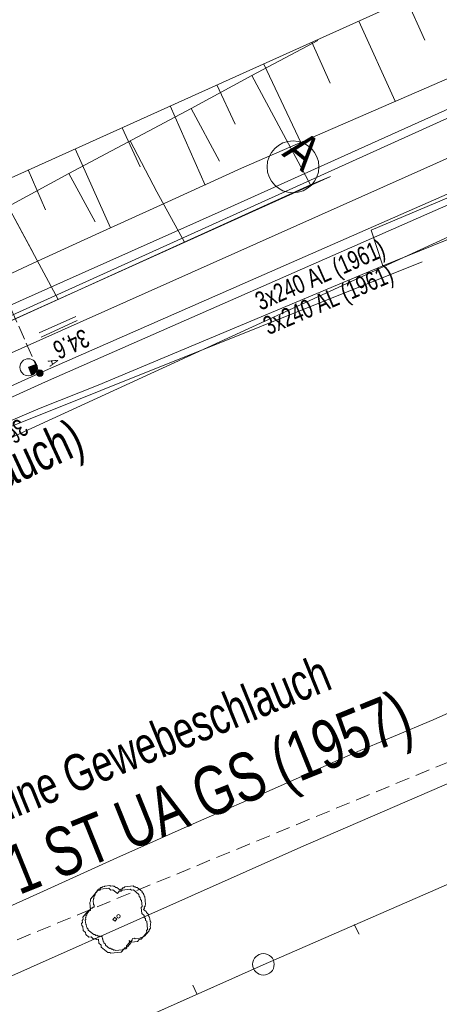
# Model space of a CAD drawing. Header units: metres. Extents: x -740 to 758, y -633 to 854.
# Tile 1031 of 1056: x 506 to 518, y 111 to 140. Entities that reach past the tile are written whole.
import ezdxf

# ---------------------------------------------------------------- set-up
doc = ezdxf.new("R2010")
doc.units = ezdxf.units.M
doc.header["$MEASUREMENT"] = 0
doc.linetypes.add('416_125', pattern=[0.5408, 0.416, -0.1248])
doc.linetypes.add('416_208', pattern=[0.624, 0.416, -0.208])
for name, color, linetype in [('Gas.LOVION', 7, 'Continuous'), ('gas_projekt.LOVION', 7, 'Continuous'), ('Gis.LOVION', 7, 'Continuous'), ('Grundkarte.LOVION', 7, 'Continuous'), ('Strom.LOVION', 7, 'Continuous'), ('StromBemass.LOVION', 7, 'Continuous'), ('Telko.LOVION', 7, 'Continuous'), ('Wasser.LOVION', 7, 'Continuous'), ('wasser_projekt.LOVION', 7, 'Continuous')]:
    doc.layers.add(name, color=color, linetype=linetype)
doc.styles.add('ERSTELLTER_STIL_1', font='arial.ttf')

msp = doc.modelspace()

# ---------------------------------------------------------------- hatches: boundary and pattern name
at = {"layer": 'StromBemass.LOVION', "linetype": 'Continuous', "lineweight": 13}
msp.add_hatch(color=7, dxfattribs=at).paths.add_polyline_path([(506.496, 129.199), (506.503, 129.209), (506.508, 129.219), (506.513, 129.23), (506.516, 129.241), (506.517, 129.253), (506.517, 129.265), (506.515, 129.277), (506.512, 129.288), (506.508, 129.299), (506.502, 129.309), (506.495, 129.319), (506.487, 129.327), (506.478, 129.335), (506.468, 129.341), (506.458, 129.346), (506.446, 129.35), (506.435, 129.352), (506.423, 129.353), (506.411, 129.352), (506.4, 129.35), (506.388, 129.346), (506.378, 129.341), (506.368, 129.335), (506.359, 129.327), (506.351, 129.318), (506.344, 129.309), (506.338, 129.298), (506.334, 129.287), (506.331, 129.276), (506.33, 129.264), (506.33, 129.253), (506.331, 129.241), (506.334, 129.229), (506.338, 129.218), (506.344, 129.208), (506.351, 129.199), (506.359, 129.19), (506.368, 129.183), (506.378, 129.176), (506.389, 129.171), (506.4, 129.168), (506.412, 129.166), (506.424, 129.165), (506.435, 129.166), (506.447, 129.168), (506.458, 129.172), (506.469, 129.177), (506.479, 129.183), (506.488, 129.19)])
at = {"layer": 'Telko.LOVION', "linetype": 'Continuous', "lineweight": 13}
msp.add_hatch(color=7, dxfattribs=at).paths.add_polyline_path([(506.179, 129.208), (506.208, 129.211), (506.222, 129.227), (506.251, 129.229), (506.317, 129.31), (506.314, 129.339), (506.354, 129.387), (506.345, 129.475), (506.329, 129.488), (506.326, 129.518), (506.098, 129.436)])

# ---------------------------------------------------------------- linework, layer by layer
at = {"layer": 'Gas.LOVION', "color": 1, "linetype": '416_208', "lineweight": 18}
msp.add_lwpolyline([(550.571, 131.331), (494.76, 108.304)], dxfattribs=at)
at = {"layer": 'Gis.LOVION', "color": 7, "linetype": 'Continuous', "lineweight": 13}
for points in [[(514.468, 138.9), (512.557, 137.885), (510.803, 136.931), (507.263, 135.048), (505.509, 134.093), (501.969, 132.21), (501.478, 131.94), (500.162, 131.353), (498.351, 130.526), (496.524, 129.712), (494.713, 128.885), (492.873, 128.055), (491.769, 127.562), (491.044, 127.27), (489.163, 126.554), (487.312, 125.841), (485.447, 125.112), (483.566, 124.396)], [(513.407, 136.298), (512.557, 137.885), (514.256, 134.712)], [(510.803, 136.931), (511.618, 135.399)], [(509.033, 135.989), (509.813, 134.514)], [(484.336, 122.417), (488.144, 123.676), (488.287, 123.72), (491.955, 124.906), (492.842, 125.199), (495.776, 126.476), (499.462, 128.078), (502.383, 129.339), (503.304, 129.739), (514.256, 134.712), (514.838, 134.961)], [(507.263, 135.048), (508.021, 133.644)], [(506.232, 132.745), (505.509, 134.093), (506.955, 131.397)]]:
    msp.add_lwpolyline(points, dxfattribs=at)
msp.add_lwpolyline([(510.606, 133.054), (509.813, 134.514), (509.033, 135.989), (509.813, 134.514)], close=True, dxfattribs=at)
at = {"layer": 'Gis.LOVION', "color": 44, "linetype": 'Continuous', "lineweight": 18}
for points in [[(463.969, 116.702), (472.773, 119.158), (482.144, 121.715), (492.842, 125.199), (502.383, 129.339), (514.838, 134.961)], [(464.784, 114.417), (473.627, 116.922), (482.799, 119.4), (493.898, 123.012), (503.524, 126.894), (517.489, 132.486)]]:
    msp.add_lwpolyline(points, dxfattribs=at)
msp.add_lwpolyline([(509.105, 112.883), (509.092, 112.867), (509.095, 112.838), (509.055, 112.79), (509.058, 112.761), (508.966, 112.648), (508.936, 112.645), (508.91, 112.613), (508.881, 112.61), (508.854, 112.578), (508.825, 112.575), (508.812, 112.559), (508.607, 112.539), (508.591, 112.552), (508.561, 112.549), (508.529, 112.576), (508.5, 112.573), (508.468, 112.599), (508.439, 112.597), (508.326, 112.689), (508.323, 112.718), (508.275, 112.758), (508.272, 112.787), (508.256, 112.8), (508.25, 112.859), (508.234, 112.872), (508.229, 112.931), (508.212, 112.944), (508.183, 112.941), (508.167, 112.954), (508.109, 112.948), (508.076, 112.975), (508.047, 112.972), (508.015, 112.998), (507.986, 112.996), (507.825, 113.128), (507.822, 113.157), (507.79, 113.183), (507.787, 113.213), (507.771, 113.226), (507.765, 113.284), (507.749, 113.298), (507.738, 113.415), (507.751, 113.431), (507.745, 113.489), (507.759, 113.505), (507.756, 113.535), (507.782, 113.567), (507.779, 113.596), (507.911, 113.757), (507.941, 113.76), (507.967, 113.792), (507.996, 113.795), (507.991, 113.853), (507.975, 113.866), (507.963, 113.983), (507.976, 114), (507.973, 114.029), (507.987, 114.045), (507.984, 114.074), (507.997, 114.09), (507.994, 114.12), (508.021, 114.152), (508.018, 114.181), (508.123, 114.309), (508.153, 114.312), (508.192, 114.361), (508.221, 114.363), (508.235, 114.379), (508.293, 114.385), (508.306, 114.401), (508.453, 114.416), (508.469, 114.402), (508.527, 114.408), (508.544, 114.395), (508.573, 114.398), (508.621, 114.358), (508.65, 114.361), (508.747, 114.282), (508.773, 114.314), (508.802, 114.317), (508.829, 114.349), (508.858, 114.352), (508.884, 114.384), (509.119, 114.407), (509.151, 114.38), (509.18, 114.383), (509.212, 114.357), (509.242, 114.36), (509.386, 114.241), (509.389, 114.212), (509.421, 114.185), (509.424, 114.156), (509.44, 114.143), (509.443, 114.113), (509.459, 114.1), (509.482, 113.866), (509.469, 113.85), (509.472, 113.821), (509.445, 113.788), (509.448, 113.759), (509.422, 113.727), (509.502, 113.661), (509.505, 113.632), (509.569, 113.579), (509.575, 113.52), (509.591, 113.507), (509.594, 113.478), (509.61, 113.465), (509.618, 113.377), (509.634, 113.364), (509.637, 113.334), (509.624, 113.318), (509.63, 113.26), (509.617, 113.244), (509.622, 113.185), (509.583, 113.137), (509.586, 113.108), (509.454, 112.947), (509.424, 112.944), (509.411, 112.928), (509.382, 112.925), (509.369, 112.909), (509.339, 112.906), (509.326, 112.89), (509.18, 112.876), (509.164, 112.889)], close=True, dxfattribs=at)
for centre, radius in [((513.751, 135.238), 0.75), ((508.7, 113.525), 0.0507)]:
    msp.add_circle(centre, radius, dxfattribs=at)
at = {"layer": 'Grundkarte.LOVION', "color": 7, "linetype": 'Continuous', "lineweight": 13}
for points in [[(580.588, 167.886), (576.745, 166.683), (572.653, 165.307), (571.17, 164.748), (569.375, 164.07), (568.376, 163.707), (567.324, 163.279), (566.017, 162.737), (564.488, 162.056), (562.645, 161.255), (559.841, 160.005), (557.096, 158.762), (554.579, 157.599), (552.01, 156.373), (546.923, 153.984), (536.814, 149.153), (533.055, 147.397), (528.701, 145.375), (523.609, 143.045), (512.399, 137.988), (491.084, 128.367), (474.495, 120.893)], [(547.281, 150.62), (538.589, 146.726), (534.197, 144.789), (527.681, 141.906), (512.258, 135.196), (510.023, 134.179), (508.042, 133.276), (506.232, 132.449), (497.896, 128.531), (497.248, 128.201), (495.687, 127.546), (494.412, 126.978), (493.275, 126.513), (492.192, 126.111), (491.166, 125.715), (489.763, 125.253), (488.073, 124.704), (486.149, 124.131), (484.825, 123.765), (474.495, 120.893)], [(517.04, 140.097), (517.57, 138.907)], [(515.654, 139.459), (516.709, 137.138)], [(514.295, 138.853), (514.825, 137.664)], [(512.909, 138.215), (513.99, 135.927)], [(511.55, 137.609), (512.074, 136.478)], [(510.19, 137.004), (511.212, 134.71)], [(508.804, 136.366), (509.329, 135.235)], [(507.445, 135.76), (508.467, 133.466)], [(506.085, 135.154), (506.583, 133.991)]]:
    msp.add_lwpolyline(points, dxfattribs=at)
at = {"layer": 'Grundkarte.LOVION', "color": 253, "linetype": 'Continuous', "lineweight": 18}
for points in [[(574.116, 160.012), (572.066, 159.22), (559.715, 154.348), (553.404, 151.78), (544.114, 147.946), (534.777, 143.989), (525.818, 140.098), (500.855, 128.791), (495.816, 126.525), (490.695, 124.487), (486.917, 123.231), (481.17, 121.546), (473.913, 119.595), (466.858, 117.693), (462.063, 116.249), (457.382, 114.55), (453.775, 113.045)], [(568.754, 153.488), (566.05, 152.425), (562.804, 151.162), (559.532, 149.867), (556.318, 148.577), (553.078, 147.256), (549.806, 145.961), (546.592, 144.671), (544.032, 143.652), (539.028, 141.626), (536.468, 140.607), (533.966, 139.594), (531.437, 138.549), (528.936, 137.536), (526.407, 136.491), (523.905, 135.478), (518.849, 133.387), (516.347, 132.374), (516.01, 133.405), (547.797, 146.858), (570.947, 156.155)], [(499.092, 110.855), (500.903, 111.682), (502.74, 112.542), (504.55, 113.369), (506.42, 114.202), (508.655, 115.219), (510.949, 116.241), (513.217, 117.231), (515.511, 118.253), (517.811, 119.217), (520.105, 120.239), (522.372, 121.23), (524.672, 122.193), (526.966, 123.216), (529.266, 124.179), (531.534, 125.17), (533.86, 126.165), (536.409, 127.301), (537.716, 127.843), (540.265, 128.979), (541.571, 129.52), (544.12, 130.656)], [(544.915, 128.872), (537.427, 125.657), (536.152, 125.089), (533.003, 123.747), (526.651, 120.998), (523.502, 119.655), (513.974, 115.532), (501.399, 109.928), (498.261, 108.469), (497.072, 107.938), (495.888, 107.35), (494.698, 106.82), (493.515, 106.231), (492.325, 105.701), (491.168, 105.145), (489.952, 104.582), (488.794, 104.026), (487.611, 103.437), (486.421, 102.907), (485.237, 102.318)], [(475.822, 94.925), (479.066, 96.513), (485.325, 99.608), (491.988, 102.801), (496.761, 91.771), (504.067, 74.781), (496.761, 91.771), (498.917, 92.691), (502.067, 94.033), (501.033, 96.444), (499.28, 100.47), (497.256, 105.149), (512.889, 112.115), (531.371, 120.188), (547.069, 127.102)]]:
    msp.add_lwpolyline(points, dxfattribs=at)
at = {"layer": 'Grundkarte.LOVION', "color": 8, "linetype": 'Continuous', "lineweight": 18}
for points in [[(453.775, 113.045), (457.382, 114.55), (462.063, 116.249), (466.858, 117.693), (473.913, 119.595), (481.17, 121.546), (486.917, 123.231), (490.695, 124.487), (495.816, 126.525), (500.855, 128.791), (525.818, 140.098), (534.777, 143.989), (544.114, 147.946), (553.404, 151.78), (559.715, 154.348), (572.066, 159.22), (574.116, 160.012)], [(453.775, 113.045), (457.382, 114.55), (462.063, 116.249), (466.858, 117.693), (473.913, 119.595), (481.17, 121.546), (486.917, 123.231), (490.695, 124.487), (495.816, 126.525), (500.855, 128.791), (525.818, 140.098), (534.777, 143.989), (544.114, 147.946), (553.404, 151.78), (559.715, 154.348), (572.066, 159.22), (574.116, 160.012)], [(574.116, 160.012), (572.066, 159.22), (559.715, 154.348), (553.404, 151.78), (544.114, 147.946), (534.777, 143.989), (525.818, 140.098), (500.855, 128.791), (495.816, 126.525), (490.695, 124.487), (486.917, 123.231), (481.17, 121.546), (473.913, 119.595), (466.858, 117.693), (462.063, 116.249), (457.382, 114.55), (453.775, 113.045)], [(516.347, 132.374), (516.01, 133.405), (547.797, 146.858), (570.947, 156.155)], [(516.347, 132.374), (518.849, 133.387), (523.905, 135.478), (526.407, 136.491), (528.936, 137.536), (531.437, 138.549), (533.966, 139.594), (536.468, 140.607), (539.028, 141.626), (544.032, 143.652), (546.592, 144.671), (549.806, 145.961), (553.078, 147.256), (556.318, 148.577), (559.532, 149.867), (562.804, 151.162), (566.05, 152.425), (568.754, 153.488)], [(516.347, 132.374), (508.115, 128.909), (506.436, 128.243), (504.789, 127.55), (503.169, 126.889), (501.491, 126.222), (499.844, 125.529), (498.192, 124.895), (496.513, 124.228), (495.802, 123.952), (495.116, 123.707), (493.692, 123.154), (493.007, 122.91), (492.295, 122.634), (491.61, 122.389), (490.866, 122.139), (490.18, 121.895), (489.436, 121.645), (488.719, 121.427), (488.033, 121.182), (487.485, 121.04), (486.454, 120.703), (485.907, 120.561), (484.876, 120.224)], [(499.092, 110.855), (500.903, 111.682), (502.74, 112.542), (504.55, 113.369), (506.42, 114.202), (508.655, 115.219), (510.949, 116.241), (513.217, 117.231), (515.511, 118.253), (517.811, 119.217), (520.105, 120.239), (522.372, 121.23), (524.672, 122.193), (526.966, 123.216), (529.266, 124.179), (531.534, 125.17), (533.86, 126.165), (536.409, 127.301), (537.716, 127.843), (540.265, 128.979), (541.571, 129.52), (544.12, 130.656)], [(547.069, 127.102), (531.371, 120.188), (512.889, 112.115), (491.988, 102.801), (485.325, 99.608), (479.066, 96.513), (475.822, 94.925)], [(547.069, 127.102), (531.371, 120.188), (512.889, 112.115), (491.988, 102.801), (485.325, 99.608), (479.066, 96.513), (475.822, 94.925)], [(475.822, 94.925), (479.066, 96.513), (485.325, 99.608), (491.988, 102.801), (496.761, 91.771), (504.067, 74.781), (496.761, 91.771), (491.988, 102.801), (512.889, 112.115), (531.371, 120.188), (547.069, 127.102)], [(497.256, 105.149), (512.889, 112.115), (531.371, 120.188), (547.069, 127.102)], [(515.669, 113.008), (515.523, 113.289)], [(510.848, 111.532), (510.962, 111.277)]]:
    msp.add_lwpolyline(points, dxfattribs=at)
at = {"layer": 'Grundkarte.LOVION', "color": 9, "linetype": 'Continuous', "lineweight": 18}
for points in [[(509.007, 112.829), (509.013, 112.771), (508.933, 112.674), (508.939, 112.616), (508.913, 112.584), (508.854, 112.578), (508.775, 112.482), (508.482, 112.453), (508.45, 112.479), (508.391, 112.474), (508.199, 112.632), (508.193, 112.691), (508.129, 112.744), (508.117, 112.861), (508.059, 112.855), (508.026, 112.881), (507.968, 112.876), (507.904, 112.928), (507.845, 112.923), (507.749, 113.002), (507.743, 113.061), (507.679, 113.113), (507.667, 113.23), (507.635, 113.257), (507.629, 113.315), (507.656, 113.348), (507.65, 113.406), (507.676, 113.438), (507.671, 113.497), (507.829, 113.69), (507.888, 113.695), (507.865, 113.93), (507.891, 113.962), (507.886, 114.02), (508.097, 114.277), (508.155, 114.283), (508.182, 114.315), (508.416, 114.338), (508.48, 114.285), (508.539, 114.291), (508.667, 114.185), (508.72, 114.25), (508.779, 114.255), (508.805, 114.287), (509.039, 114.31), (509.072, 114.284), (509.13, 114.29), (509.291, 114.158), (509.297, 114.099), (509.329, 114.073), (509.334, 114.014), (509.367, 113.988), (509.384, 113.812), (509.357, 113.78), (509.374, 113.604), (509.439, 113.551), (509.444, 113.493), (509.477, 113.466), (509.482, 113.408), (509.515, 113.381), (509.537, 113.147), (509.511, 113.115), (509.517, 113.057), (509.358, 112.864), (509.3, 112.858), (509.247, 112.794), (509.071, 112.777)], [(508.625, 113.413), (508.598, 113.381), (508.534, 113.433), (508.56, 113.466), (508.587, 113.498), (508.651, 113.445)]]:
    msp.add_lwpolyline(points, close=True, dxfattribs=at)
msp.add_circle((512.893, 112.135), 0.313, dxfattribs=at)
at = {"layer": 'Strom.LOVION', "color": 1, "linetype": 'Continuous', "lineweight": 18}
for points in [[(558.403, 140.86), (546.709, 145.14), (540.216, 142.319), (537.916, 143.025), (524.235, 137.091), (506.495, 129.298), (498.939, 125.869), (494.803, 124.342), (490.159, 123.016)], [(558.192, 140.603), (546.711, 144.816), (540.219, 141.994), (537.947, 142.703), (524.336, 136.82), (506.583, 129.011), (504.05, 127.862)]]:
    msp.add_lwpolyline(points, dxfattribs=at)
at = {"layer": 'StromBemass.LOVION', "color": 7, "linetype": '416_125', "lineweight": 13}
msp.add_lwpolyline([(497.285, 163.037), (492.453, 160.924), (497.159, 150.271), (499.269, 145.468), (506.41, 129.26)], dxfattribs=at)
at = {"layer": 'StromBemass.LOVION', "color": 7, "linetype": 'Continuous', "lineweight": 13}
for points in [[(507.462, 130.9), (506.4, 130.426)], [(507.503, 130.785), (506.457, 130.299)]]:
    msp.add_lwpolyline(points, dxfattribs=at)
msp.add_circle((506.423, 129.259), 0.0939, dxfattribs=at)
at = {"layer": 'Telko.LOVION', "color": 1, "linetype": 'Continuous', "lineweight": 18}
for points in [[(573.472, 159.195), (571.115, 158.359), (570.316, 158.074), (569.646, 157.521), (537.578, 144.218), (536.784, 143.875), (536.041, 143.462), (516.998, 134.935), (503.361, 128.858), (502.665, 128.569), (502.023, 128.181), (482.204, 121.1), (472.075, 117.686), (471.276, 117.697), (470.612, 117.381), (455.431, 111.685)], [(453.197, 113.52), (465.332, 117.574), (472.909, 119.586), (482.536, 121.931), (491.578, 125.43), (498.092, 127.885), (507.111, 131.915), (511.67, 133.956), (525.782, 140.316), (543.918, 148.296), (556.466, 153.572), (556.917, 153.793)]]:
    msp.add_lwpolyline(points, dxfattribs=at)
at = {"layer": 'Telko.LOVION', "color": 7, "linetype": 'Continuous', "lineweight": 13}
msp.add_lwpolyline([(506.179, 129.208), (506.098, 129.436), (506.326, 129.518), (506.329, 129.488), (506.345, 129.475), (506.354, 129.387), (506.314, 129.339), (506.317, 129.31), (506.251, 129.229), (506.222, 129.227), (506.208, 129.211)], close=True, dxfattribs=at)
msp.add_circle((506.091, 129.43), 0.246, dxfattribs=at)
at = {"layer": 'Wasser.LOVION', "color": 94, "linetype": 'Continuous', "lineweight": 18}
msp.add_lwpolyline([(525.003, 136.191), (523.827, 135.677), (518.373, 133.267), (491.035, 120.708), (489.846, 119.719), (489.513, 118.889), (488.592, 117.735), (488.18, 117.561), (487.02, 117.034), (482.694, 115.178), (479.597, 115.57), (477.133, 114.472), (470.934, 111.516)], dxfattribs=at)

# ---------------------------------------------------------------- texts
at = {"layer": 'Gas.LOVION', "color": 1, "linetype": 'Continuous', "lineweight": 18, "insert": (501.484, 111.921), "char_height": 1.4228, "attachment_point": 7, "rotation": 22.0137, "style": 'ERSTELLTER_STIL_1'}
msp.add_mtext('{\\A1;\\W0.71996x;200 HD1 ST UA GS (1957)}', dxfattribs=at)
at = {"layer": 'gas_projekt.LOVION', "color": 5, "linetype": 'Continuous', "lineweight": 18, "insert": (501.983, 114.848), "char_height": 1.06709, "attachment_point": 7, "rotation": 22.1298, "style": 'ERSTELLTER_STIL_1'}
msp.add_mtext('{\\A1;\\W0.71558x;mit Saniline Gewebeschlauch}', dxfattribs=at)
at = {"layer": 'Gis.LOVION', "color": 44, "linetype": 'Continuous', "lineweight": 18, "insert": (513.401, 135.589), "char_height": 0.99597, "attachment_point": 7, "rotation": 320.5839, "style": 'ERSTELLTER_STIL_1'}
msp.add_mtext('{\\A1;\\W0.88838x;A}', dxfattribs=at)
at = {"layer": 'Strom.LOVION', "color": 1, "linetype": 'Continuous', "lineweight": 18, "attachment_point": 7, "style": 'ERSTELLTER_STIL_1'}
for s, insert, char_height, rotation in [('{\\A1;\\W0.72462x;3x240 AL (1961)}', (512.875, 130.921), 0.53355, 23.7116), ('{\\A1;\\W0.72466x;3x240 AL (1961)}', (513.101, 130.211), 0.53353, 23.2376)]:
    msp.add_mtext(s, dxfattribs=dict(at, insert=insert, char_height=char_height, rotation=rotation))
at = {"layer": 'StromBemass.LOVION', "color": 7, "linetype": 'Continuous', "lineweight": 13, "attachment_point": 7, "style": 'ERSTELLTER_STIL_1'}
for s, insert, char_height, rotation in [('{\\A1;\\W0.71556x;34.6}', (507.694, 130.566), 0.53354, 204.2507), ('{\\A1;\\W0.71553x;36.4}', (505.789, 127.979), 0.53356, 220.8534)]:
    msp.add_mtext(s, dxfattribs=dict(at, insert=insert, char_height=char_height, rotation=rotation))
at = {"layer": 'Telko.LOVION', "color": 7, "linetype": 'Continuous', "lineweight": 13, "insert": (506.649, 129.619), "char_height": 0.28396, "attachment_point": 7, "rotation": 290.6593, "style": 'ERSTELLTER_STIL_1'}
msp.add_mtext('{\\A1;\\W0.71003x;A}', dxfattribs=at)
at = {"layer": 'wasser_projekt.LOVION', "color": 94, "linetype": 'Continuous', "lineweight": 18, "insert": (496.129, 121.254), "char_height": 1.06708, "attachment_point": 7, "rotation": 24.8106, "style": 'ERSTELLTER_STIL_1'}
msp.add_mtext('{\\A1;\\W0.71559x;(Saniline Gewebeschlauch)}', dxfattribs=at)

doc.saveas('drawing.dxf')
